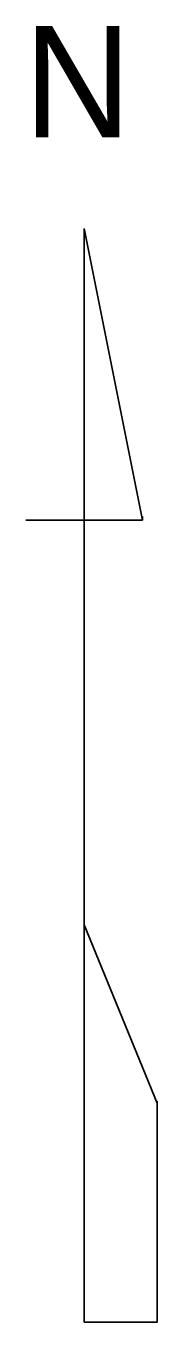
# Model space of a CAD drawing. Extents: x 2139392 to 2143384, y 505395 to 510520.
# Drawn here: x 2139747.9 to 2139765.6, y 508263.1 to 508437.4 of the extents above; entities that cross this region are included whole.
import ezdxf

# ---------------------------------------------------------------- set-up
doc = ezdxf.new("R2010")
doc.units = 0
doc.layers.add('RD_EX_Misc', color=7, linetype='Continuous')

msp = doc.modelspace()

# ---------------------------------------------------------------- linework, layer by layer
at = {"layer": 'RD_EX_Misc'}
for p, q in [((2139763.59, 508370.95), (2139755.75, 508410.15)), ((2139755.75, 508410.15), (2139755.75, 508410.15)), ((2139755.75, 508410.15), (2139755.75, 508370.95)), ((2139747.91, 508370.95), (2139755.75, 508370.95)), ((2139755.75, 508316.55), (2139755.75, 508370.95)), ((2139755.75, 508370.95), (2139763.59, 508370.95)), ((2139763.59, 508370.95), (2139763.59, 508371.41)), ((2139765.55, 508292.55), (2139755.75, 508316.55)), ((2139755.75, 508316.55), (2139755.75, 508263.15)), ((2139765.55, 508263.15), (2139765.55, 508292.82)), ((2139765.55, 508292.82), (2139765.55, 508292.55)), ((2139755.75, 508263.15), (2139765.55, 508263.15))]:
    msp.add_line(p, q, dxfattribs=at)

# ---------------------------------------------------------------- texts
msp.add_text('N', height=15, dxfattribs=at).set_placement((2139747.61, 508422.37))

doc.saveas('drawing.dxf')
